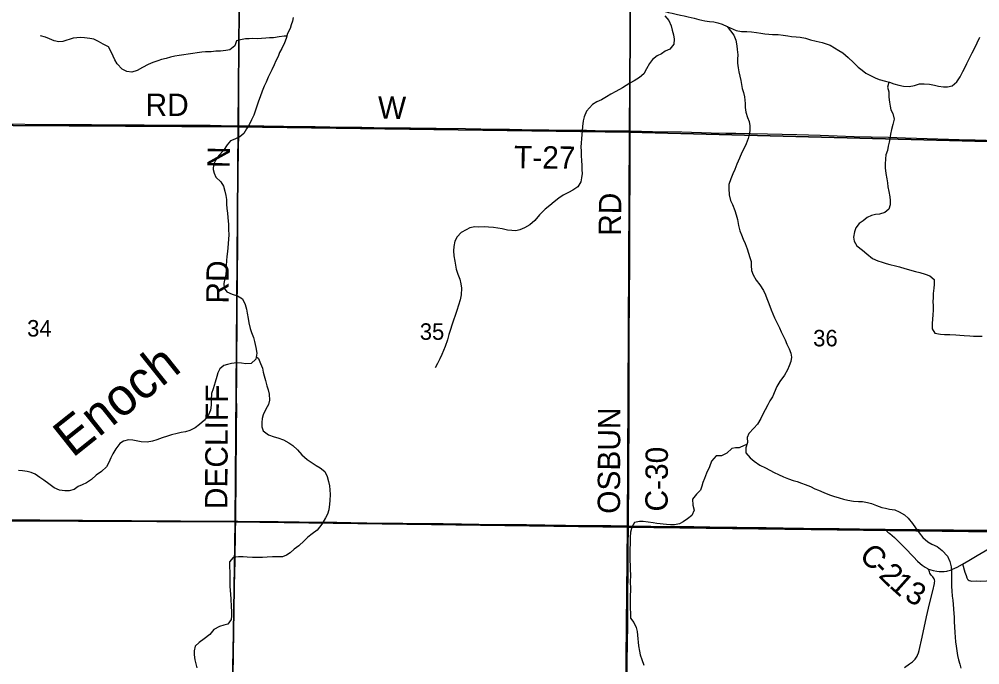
# Model space of a CAD drawing. Extents: x 1584893 to 1934202, y 663575 to 1091909.
# Drawn here: x 1731635 to 1744528, y 962130 to 970795 of the extents above; entities that cross this region are included whole.
import ezdxf

# ---------------------------------------------------------------- set-up
doc = ezdxf.new("R2010")
doc.units = 0
for name, color, linetype in [('GM_X_County_Road', 7, 'Continuous'), ('GM_X_County_Road_Text', 7, 'Continuous'), ('GM_X_Major_River', 7, 'Continuous'), ('GM_X_Minor_River', 7, 'Continuous'), ('GM_X_Minor_River_Text', 7, 'Continuous'), ('GM_X_Section', 7, 'Continuous'), ('GM_X_Section_Text', 7, 'Continuous'), ('GM_X_State_Route', 7, 'Continuous'), ('GM_X_Township', 7, 'Continuous'), ('GM_X_Township_Road', 7, 'Continuous'), ('GM_X_Township_Road_Text', 7, 'Continuous'), ('GM_X_Township_Subdivision', 7, 'Continuous')]:
    doc.layers.add(name, color=color, linetype=linetype)

msp = doc.modelspace()

# ---------------------------------------------------------------- linework, layer by layer
at = {"layer": 'GM_X_County_Road'}
for points in [[(1734581, 969366), (1734582, 969543), (1734583, 969871), (1734587, 970528), (1734592, 970938), (1734593, 971348), (1734595, 971578), (1734598, 972103), (1734602, 972464), (1734609, 972940), (1734612, 973202), (1734613, 973399), (1734618, 973711), (1734623, 973973), (1734627, 974367), (1734628, 974588)], [(1739835, 969296), (1739836, 969498), (1739836, 969776), (1739836, 969907), (1739837, 970186), (1739836, 970285), (1739836, 970449), (1739835, 970695), (1739835, 970727), (1739834, 970908), (1739837, 971088), (1739838, 971269), (1739838, 971515), (1739839, 971810), (1739840, 972089), (1739841, 972318), (1739843, 972679), (1739846, 972958), (1739848, 973237), (1739852, 973547)], [(1734542, 964057), (1734542, 964080), (1734543, 964195), (1734547, 964556), (1734553, 965327), (1734554, 965557), (1734553, 965721), (1734555, 965967), (1734555, 966098), (1734556, 966164), (1734557, 966246), (1734558, 966410), (1734559, 966525), (1734561, 966672), (1734561, 966820), (1734567, 967394), (1734569, 967722), (1734570, 968099), (1734571, 968510), (1734574, 968739), (1734577, 969035), (1734581, 969281), (1734581, 969366)], [(1739814, 963994), (1739815, 964036), (1739815, 964069), (1739813, 964217), (1739814, 964282), (1739816, 964413), (1739817, 964906), (1739821, 965283), (1739820, 965398), (1739821, 965676), (1739823, 965988), (1739824, 966431), (1739828, 967136), (1739829, 967448), (1739830, 967612), (1739831, 967907), (1739831, 968268), (1739834, 968596), (1739835, 968743), (1739835, 969006), (1739835, 969284), (1739835, 969296)], [(1734463, 958749), (1734463, 958798), (1734468, 959176), (1734470, 959586), (1734475, 959816), (1734478, 960144), (1734480, 960291), (1734482, 960554), (1734485, 960865), (1734488, 961144), (1734491, 961390), (1734493, 961604), (1734496, 961719), (1734498, 961801), (1734503, 962079), (1734508, 962342), (1734521, 962916), (1734526, 963195), (1734532, 963523), (1734540, 963933), (1734542, 964057)], [(1743253, 963949), (1743295, 963912), (1743320, 963891), (1743382, 963837), (1743441, 963780), (1743521, 963698), (1743637, 963581), (1743694, 963522), (1743730, 963488), (1743755, 963467), (1743796, 963439), (1743825, 963422), (1743842, 963415)], [(1744297, 963482), (1744381, 963530), (1744494, 963597), (1744706, 963721), (1744933, 963854), (1745017, 963906), (1745058, 963931)], [(1743842, 963415), (1743856, 963409), (1743872, 963404), (1743904, 963395), (1743952, 963386), (1743985, 963382), (1744018, 963381), (1744052, 963382), (1744085, 963386), (1744101, 963390), (1744117, 963394), (1744133, 963400), (1744163, 963413), (1744223, 963442), (1744295, 963481), (1744297, 963482)]]:
    msp.add_lwpolyline(points, dxfattribs=at)
at = {"layer": 'GM_X_Major_River'}
msp.add_lwpolyline([(1739961, 971319), (1739958, 971263), (1739956, 971208), (1739949, 971142), (1739958, 971070), (1740012, 971013), (1740070, 970980), (1740150, 970947), (1740210, 970925), (1740290, 970902), (1740348, 970887), (1740400, 970875), (1740454, 970864), (1740510, 970851), (1740560, 970839), (1740612, 970828), (1740694, 970807), (1740758, 970789), (1740836, 970774), (1740902, 970765), (1740958, 970759), (1741010, 970746), (1741070, 970729), (1741136, 970699)], dxfattribs=at)
at = {"layer": 'GM_X_Minor_River'}
for points in [[(1735310, 970820), (1735301, 970770), (1735287, 970720), (1735270, 970670), (1735237, 970604), (1735219, 970536), (1735198, 970480), (1735159, 970400), (1735130, 970348), (1735110, 970296), (1735079, 970238), (1735056, 970182), (1735024, 970114), (1734976, 970018), (1734950, 969950), (1734925, 969898), (1734896, 969828), (1734867, 969754), (1734847, 969694), (1734826, 969630), (1734805, 969574), (1734783, 969506), (1734754, 969446), (1734721, 969376), (1734688, 969322), (1734648, 969262), (1734595, 969215), (1734528, 969185), (1734472, 969164), (1734427, 969110), (1734376, 969034), (1734314, 968965), (1734273, 968909), (1734242, 968845), (1734239, 968779), (1734251, 968728), (1734276, 968676), (1734340, 968611), (1734377, 968552), (1734397, 968488), (1734410, 968428), (1734416, 968375), (1734419, 968311), (1734422, 968253), (1734430, 968193), (1734437, 968132), (1734442, 968040), (1734446, 967974), (1734447, 967903), (1734444, 967843), (1734438, 967785), (1734433, 967727), (1734429, 967677), (1734422, 967608), (1734419, 967556), (1734414, 967484), (1734414, 967432)], [(1740303, 970839), (1740355, 970777), (1740386, 970704), (1740399, 970650), (1740415, 970585), (1740426, 970527), (1740420, 970461), (1740367, 970395), (1740306, 970364), (1740254, 970332), (1740199, 970302), (1740137, 970255), (1740096, 970199), (1740053, 970127), (1740018, 970063), (1739961, 970014), (1739887, 969968), (1739832, 969935), (1739731, 969875), (1739645, 969826), (1739576, 969787), (1739517, 969751), (1739451, 969714), (1739390, 969686), (1739332, 969649), (1739249, 969559), (1739216, 969483), (1739205, 969433), (1739196, 969357), (1739192, 969299), (1739185, 969242), (1739181, 969192), (1739176, 969130), (1739175, 969080), (1739179, 969024), (1739180, 968957), (1739182, 968905), (1739185, 968825), (1739186, 968775), (1739190, 968724), (1739183, 968668), (1739173, 968614), (1739132, 968546), (1739065, 968499), (1739007, 968471), (1738934, 968432), (1738877, 968392), (1738815, 968343), (1738756, 968293), (1738693, 968246), (1738620, 968168), (1738555, 968094), (1738491, 968037), (1738418, 967997), (1738355, 967968), (1738301, 967954), (1738245, 967957), (1738191, 967964), (1738117, 967980), (1738061, 967991), (1738003, 967998), (1737935, 968006), (1737878, 968009), (1737804, 968004), (1737750, 968010), (1737684, 967995), (1737633, 967969), (1737569, 967932), (1737512, 967874), (1737481, 967814), (1737468, 967746), (1737464, 967684), (1737467, 967618), (1737480, 967547), (1737490, 967495), (1737501, 967440), (1737523, 967372), (1737548, 967308), (1737564, 967245), (1737571, 967187), (1737568, 967094), (1737553, 967028), (1737530, 966958), (1737508, 966884), (1737491, 966830), (1737460, 966742), (1737443, 966690), (1737423, 966632), (1737402, 966562), (1737383, 966492), (1737352, 966404), (1737332, 966350), (1737309, 966294), (1737280, 966236), (1737249, 966172), (1737219, 966114)], [(1741136, 970699), (1741227, 970581), (1741255, 970515), (1741268, 970440), (1741273, 970388), (1741279, 970316), (1741276, 970259), (1741276, 970207), (1741283, 970143), (1741294, 970087), (1741308, 970032), (1741319, 969974), (1741331, 969920), (1741340, 969867), (1741358, 969813), (1741369, 969755), (1741378, 969664), (1741378, 969610), (1741387, 969546), (1741412, 969475), (1741434, 969423), (1741443, 969364), (1741441, 969296), (1741432, 969246), (1741421, 969196), (1741391, 969124), (1741360, 969056), (1741335, 969004), (1741302, 968928), (1741267, 968848), (1741241, 968778), (1741214, 968718), (1741187, 968654), (1741162, 968576), (1741160, 968522), (1741165, 968440), (1741184, 968361), (1741208, 968309), (1741241, 968226), (1741260, 968168), (1741276, 968105), (1741289, 968025), (1741306, 967956), (1741328, 967900), (1741351, 967841), (1741379, 967783), (1741404, 967714), (1741424, 967654), (1741441, 967598), (1741460, 967541), (1741458, 967489), (1741463, 967423), (1741485, 967362), (1741526, 967291), (1741576, 967229), (1741625, 967152), (1741654, 967097), (1741672, 967045), (1741695, 966979), (1741727, 966896), (1741750, 966842), (1741772, 966787), (1741805, 966723), (1741838, 966654), (1741864, 966599), (1741891, 966547), (1741915, 966493), (1741940, 966432), (1741970, 966370), (1741993, 966313), (1742003, 966257), (1741992, 966201), (1741970, 966143), (1741949, 966091), (1741908, 966017), (1741845, 965933), (1741802, 965865), (1741744, 965725), (1741712, 965671), (1741685, 965617), (1741646, 965550), (1741618, 965496), (1741589, 965434), (1741546, 965358), (1741497, 965304), (1741430, 965235), (1741404, 965181), (1741409, 965114), (1741388, 965040), (1741386, 964976), (1741445, 964907), (1741501, 964864), (1741576, 964807), (1741650, 964773), (1741712, 964744), (1741768, 964713), (1741828, 964682), (1741892, 964652), (1741962, 964625), (1742022, 964604), (1742078, 964588)], [(1741136, 970699), (1741258, 970643), (1741328, 970632), (1741402, 970628), (1741462, 970625), (1741529, 970618), (1741591, 970610), (1741641, 970599), (1741695, 970593), (1741747, 970590), (1741823, 970589), (1741887, 970583), (1741951, 970574), (1742003, 970563), (1742062, 970557), (1742118, 970552), (1742190, 970539), (1742256, 970517), (1742334, 970500), (1742412, 970481), (1742466, 970466), (1742520, 970446), (1742580, 970411), (1742637, 970376), (1742689, 970344), (1742761, 970283), (1742832, 970212), (1742896, 970153), (1742948, 970112), (1742999, 970073), (1743069, 970035), (1743123, 970008), (1743179, 969987), (1743263, 969962), (1743315, 969948), (1743375, 969929), (1743443, 969912), (1743503, 969898), (1743581, 969893), (1743652, 969904), (1743720, 969926), (1743780, 969929), (1743854, 969922), (1743922, 969908), (1743973, 969897), (1744039, 969886), (1744093, 969886), (1744157, 969903), (1744220, 969955), (1744265, 970023), (1744302, 970093), (1744328, 970144), (1744353, 970202), (1744394, 970282), (1744425, 970346), (1744465, 970418), (1744494, 970478), (1744529, 970552)], [(1735228, 970568), (1735191, 970568), (1735124, 970557), (1735048, 970547), (1734994, 970544), (1734944, 970540), (1734886, 970537), (1734829, 970533), (1734773, 970536), (1734723, 970533), (1734671, 970531), (1734607, 970520), (1734552, 970506), (1734529, 970438), (1734463, 970383), (1734410, 970373), (1734336, 970368), (1734272, 970364), (1734212, 970359), (1734135, 970356), (1734085, 970352), (1734023, 970345), (1733965, 970336), (1733902, 970324), (1733846, 970317), (1733782, 970307), (1733722, 970300), (1733667, 970286), (1733607, 970269), (1733545, 970253), (1733494, 970236), (1733430, 970216), (1733365, 970187), (1733291, 970146), (1733218, 970108), (1733148, 970085), (1733079, 970092), (1733016, 970124), (1732948, 970197), (1732919, 970250), (1732895, 970300), (1732868, 970359), (1732832, 970423), (1732762, 970460), (1732699, 970497), (1732635, 970526), (1732581, 970538), (1732512, 970545), (1732462, 970548), (1732408, 970546), (1732358, 970541), (1732221, 970498), (1732169, 970490), (1732103, 970503), (1732041, 970532), (1731989, 970556), (1731923, 970571)], [(1743307, 969950), (1743288, 969884), (1743306, 969819), (1743309, 969747), (1743316, 969681), (1743324, 969629), (1743335, 969578), (1743359, 969528), (1743378, 969453), (1743363, 969383), (1743345, 969313), (1743330, 969253), (1743319, 969195), (1743311, 969143), (1743300, 969093), (1743288, 969035), (1743269, 968973), (1743262, 968920), (1743258, 968850), (1743259, 968800), (1743266, 968724), (1743280, 968651), (1743289, 968599), (1743294, 968547), (1743306, 968484), (1743319, 968412), (1743325, 968362), (1743324, 968303), (1743307, 968247), (1743255, 968200), (1743180, 968180), (1743128, 968173), (1743076, 968161), (1743015, 968132), (1742961, 968090), (1742908, 968051), (1742865, 967997), (1742845, 967943), (1742834, 967869), (1742842, 967816), (1742879, 967752), (1742955, 967693), (1743010, 967644), (1743088, 967581), (1743158, 967550), (1743218, 967532), (1743270, 967515), (1743320, 967502), (1743398, 967486), (1743450, 967473), (1743520, 967450), (1743664, 967409), (1743724, 967394), (1743796, 967373), (1743858, 967350), (1743915, 967300), (1743917, 967233), (1743912, 967183), (1743904, 967115), (1743901, 967055), (1743900, 967005), (1743902, 966950), (1743901, 966888), (1743899, 966826), (1743894, 966768), (1743889, 966712), (1743887, 966637), (1743926, 966579), (1744000, 966566), (1744054, 966561), (1744126, 966561), (1744205, 966558), (1744259, 966555), (1744319, 966551), (1744393, 966544), (1744445, 966542), (1744495, 966541), (1744558, 966542)], [(1734414, 967432), (1734409, 967370), (1734397, 967316), (1734382, 967247), (1734387, 967185), (1734423, 967135), (1734493, 967104), (1734567, 967083), (1734633, 967042), (1734666, 966967), (1734687, 966901), (1734695, 966849), (1734708, 966780), (1734717, 966720), (1734737, 966645), (1734754, 966591), (1734780, 966521), (1734793, 966470), (1734810, 966388), (1734824, 966311), (1734813, 966233), (1734748, 966174), (1734678, 966168), (1734620, 966179), (1734555, 966184), (1734483, 966174), (1734431, 966161), (1734381, 966145), (1734328, 966102), (1734303, 966050), (1734289, 965998), (1734266, 965924), (1734237, 965833), (1734218, 965769), (1734211, 965685), (1734213, 965615), (1734202, 965547), (1734175, 965485), (1734124, 965413), (1734057, 965353), (1733995, 965312), (1733926, 965274), (1733868, 965255), (1733809, 965246), (1733755, 965236), (1733677, 965217), (1733624, 965199), (1733554, 965176), (1733483, 965149), (1733423, 965131), (1733353, 965120), (1733273, 965121), (1733162, 965144), (1733104, 965148), (1733036, 965133), (1732984, 965101), (1732931, 965030), (1732892, 964962), (1732865, 964906), (1732838, 964844), (1732806, 964786), (1732741, 964724), (1732670, 964673), (1732605, 964617), (1732539, 964572), (1732478, 964546), (1732428, 964523), (1732373, 964483), (1732305, 964466), (1732249, 964464), (1732177, 964473), (1732105, 964506), (1732033, 964557), (1731965, 964608), (1731912, 964645), (1731848, 964687), (1731796, 964712), (1731744, 964725), (1731680, 964733), (1731626, 964738)], [(1734817, 966267), (1734845, 966241), (1734872, 966176), (1734900, 966110), (1734909, 966059), (1734923, 966009), (1734940, 965945), (1734959, 965876), (1734977, 965822), (1734990, 965764), (1734994, 965681), (1734979, 965625), (1734946, 965561), (1734911, 965487), (1734895, 965435), (1734890, 965381), (1734890, 965323), (1734911, 965268), (1734979, 965216), (1735057, 965189), (1735107, 965176), (1735181, 965151), (1735256, 965110), (1735308, 965074), (1735370, 965017), (1735429, 964948), (1735501, 964885), (1735553, 964848), (1735622, 964805), (1735674, 964773), (1735738, 964724), (1735767, 964657), (1735787, 964591), (1735800, 964531), (1735806, 964480), (1735807, 964414), (1735804, 964334), (1735802, 964284), (1735791, 964209), (1735774, 964153), (1735747, 964101), (1735696, 964018), (1735633, 963938), (1735567, 963889), (1735510, 963845), (1735459, 963793), (1735386, 963728), (1735326, 963682), (1735273, 963631), (1735221, 963599), (1735168, 963579), (1735088, 963578), (1735036, 963577), (1734964, 963573), (1734901, 963572), (1734839, 963569), (1734765, 963569), (1734693, 963574), (1734643, 963577), (1734577, 963577), (1734508, 963570), (1734459, 963510), (1734459, 963438), (1734464, 963376), (1734463, 963255), (1734464, 963185), (1734466, 963127), (1734471, 963077), (1734476, 963010), (1734479, 962910), (1734483, 962846), (1734484, 962789), (1734480, 962739), (1734433, 962677), (1734382, 962662), (1734322, 962644), (1734249, 962605), (1734193, 962535), (1734116, 962476), (1734049, 962428), (1733998, 962381), (1733982, 962319), (1733985, 962264), (1733992, 962198), (1734004, 962142), (1734019, 962087)], [(1741401, 965086), (1741367, 965075), (1741300, 965043), (1741248, 965042), (1741198, 965032), (1741135, 964972), (1741060, 964935), (1740990, 964934), (1740929, 964862), (1740900, 964786), (1740861, 964700), (1740832, 964632), (1740810, 964578), (1740797, 964528), (1740781, 964474), (1740728, 964422), (1740673, 964353), (1740678, 964274), (1740694, 964206), (1740661, 964134), (1740606, 964088), (1740549, 964047), (1740497, 964021), (1740431, 964010), (1740377, 964010), (1740322, 964015), (1740194, 964028), (1740144, 964035), (1740076, 964046), (1740010, 964052), (1739960, 964055), (1739895, 964039), (1739859, 963975), (1739842, 963909), (1739835, 963837), (1739834, 963755), (1739832, 963687), (1739831, 963614), (1739832, 963536), (1739835, 963460), (1739837, 963397), (1739838, 963347), (1739837, 963231), (1739838, 963169), (1739837, 963018), (1739834, 962948), (1739835, 962892), (1739839, 962819), (1739840, 962755), (1739883, 962696), (1739917, 962632), (1739930, 962577), (1739936, 962527), (1739946, 962386), (1739960, 962314), (1739971, 962262), (1739991, 962201), (1740018, 962123)], [(1742078, 964588), (1742134, 964569), (1742186, 964550), (1742256, 964522), (1742313, 964493), (1742365, 964472), (1742435, 964442), (1742511, 964413), (1742563, 964394), (1742641, 964369), (1742697, 964353), (1742757, 964340), (1742833, 964327), (1742899, 964320), (1742956, 964320), (1743020, 964309), (1743074, 964295), (1743140, 964268), (1743212, 964243), (1743262, 964230), (1743316, 964218), (1743386, 964209), (1743448, 964182), (1743518, 964144), (1743569, 964099), (1743627, 964024), (1743666, 963967), (1743714, 963903), (1743763, 963840), (1743829, 963781), (1743885, 963750), (1743956, 963716), (1744024, 963663), (1744094, 963588), (1744127, 963515), (1744144, 963443), (1744148, 963392), (1744149, 963320), (1744148, 963248), (1744150, 963182), (1744151, 963123), (1744156, 963053), (1744166, 962995), (1744169, 962941), (1744180, 962820), (1744183, 962770), (1744185, 962706), (1744188, 962641), (1744193, 962565), (1744197, 962499), (1744204, 962440), (1744211, 962378), (1744219, 962318), (1744230, 962253), (1744242, 962195), (1744259, 962137), (1744275, 962084)]]:
    msp.add_lwpolyline(points, dxfattribs=at)
at = {"layer": 'GM_X_Section'}
for points in [[(1729294, 974711), (1734620, 974633), (1734576, 969349), (1729280, 969380)], [(1734620, 974633), (1739862, 974568), (1739827, 969280), (1734576, 969349)], [(1739862, 974568), (1745214, 974422), (1745166, 969358), (1745150, 969140), (1739827, 969280)], [(1729280, 969380), (1734576, 969349), (1734535, 964048), (1729266, 964073)], [(1734576, 969349), (1739827, 969280), (1739799, 963975), (1734535, 964048)], [(1739827, 969280), (1745150, 969140), (1745081, 963910), (1739799, 963975)], [(1729266, 964073), (1734535, 964048), (1734451, 958724), (1729259, 958799)], [(1734535, 964048), (1739799, 963975), (1739748, 958699), (1734451, 958724)], [(1739799, 963975), (1745081, 963910), (1745001, 958773), (1744996, 958632), (1739748, 958699)]]:
    msp.add_lwpolyline(points, close=True, dxfattribs=at)
at = {"layer": 'GM_X_State_Route'}
for points in [[(1731354, 964077), (1731715, 964076), (1731914, 964074), (1732191, 964071), (1732486, 964071), (1732864, 964066), (1733143, 964066), (1733422, 964064), (1733610, 964063), (1733799, 964062), (1734193, 964059), (1734542, 964057), (1734570, 964057), (1734816, 964054), (1735112, 964051), (1735391, 964049), (1735899, 964043), (1736277, 964036), (1736572, 964030), (1736785, 964029), (1736933, 964028), (1737327, 964025), (1737573, 964021), (1737688, 964019), (1737803, 964017), (1738180, 964014), (1738443, 964012), (1738689, 964008), (1738968, 964006), (1739345, 964000), (1739575, 963998), (1739788, 963995), (1739814, 963994), (1740412, 963988), (1740691, 963984), (1740904, 963981), (1741265, 963976), (1741462, 963973), (1741659, 963971), (1741726, 963970)], [(1741726, 963970), (1741889, 963968), (1742102, 963963), (1742162, 963963), (1742643, 963957), (1743185, 963949), (1743253, 963949), (1743480, 963946), (1744211, 963936), (1744284, 963935), (1744382, 963935), (1744481, 963934), (1744711, 963929), (1745006, 963930), (1745058, 963931), (1745091, 963932), (1745250, 963934)]]:
    msp.add_lwpolyline(points, dxfattribs=at)
at = {"layer": 'GM_X_Township'}
for points in [[(1729335, 979998), (1734689, 979969), (1736696, 979953), (1739915, 979890), (1745248, 979765), (1745298, 979764), (1745215, 974564), (1745153, 969335), (1745148, 969149), (1745093, 963928), (1743260, 963944), (1739812, 963988), (1734541, 964054), (1729276, 964083)], [(1712992, 956331), (1713199, 964236), (1718730, 964151), (1719932, 964141), (1724007, 964119), (1726614, 964086), (1729276, 964083), (1734541, 964054), (1739812, 963988), (1743260, 963944), (1745093, 963928), (1745072, 963255), (1745043, 961357)]]:
    msp.add_lwpolyline(points, dxfattribs=at)
at = {"layer": 'GM_X_Township_Road'}
for points in [[(1731518, 969390), (1731524, 969390), (1731902, 969384), (1732146, 969382)], [(1732146, 969382), (1732148, 969382), (1732443, 969380), (1732607, 969380), (1733050, 969377), (1733313, 969376), (1733624, 969373), (1733821, 969373), (1734018, 969373), (1734198, 969371), (1734346, 969370), (1734576, 969366), (1734581, 969366)], [(1734581, 969366), (1734756, 969363), (1734920, 969362), (1735068, 969360), (1735183, 969359), (1735330, 969356), (1735609, 969353), (1735806, 969350), (1736068, 969348), (1736233, 969345), (1736396, 969342), (1736577, 969339), (1736889, 969336), (1737047, 969334)], [(1737047, 969334), (1737233, 969331), (1737627, 969326), (1738037, 969319), (1738217, 969318), (1738382, 969316), (1738742, 969311), (1739103, 969307), (1739251, 969305), (1739366, 969303), (1739546, 969299), (1739727, 969297), (1739835, 969296)], [(1739835, 969296), (1739842, 969296), (1740137, 969290), (1740530, 969282), (1740924, 969272), (1741121, 969267), (1741252, 969264), (1741449, 969260), (1741678, 969255), (1742072, 969246), (1742384, 969237), (1742843, 969223), (1743072, 969216), (1743302, 969212), (1743532, 969204), (1743679, 969199), (1744253, 969181), (1744466, 969174), (1744614, 969171), (1744827, 969165), (1745057, 969156), (1745156, 969154)], [(1739766, 959651), (1739767, 959728), (1739770, 959876), (1739773, 960106), (1739779, 960532), (1739785, 960975), (1739786, 961188), (1739789, 961451), (1739792, 961647), (1739793, 961910), (1739797, 962172), (1739802, 962665), (1739806, 963025), (1739809, 963419), (1739810, 963682), (1739814, 963994)], [(1743517, 962095), (1743585, 962141), (1743624, 962171), (1743648, 962193), (1743659, 962205), (1743669, 962218), (1743678, 962232), (1743686, 962246), (1743693, 962261), (1743704, 962292), (1743713, 962323), (1743753, 962500), (1743813, 962772), (1743853, 962948), (1743897, 963123), (1743920, 963219), (1743922, 963235), (1743923, 963252), (1743921, 963268), (1743916, 963284), (1743909, 963298), (1743900, 963311), (1743876, 963334), (1743865, 963347), (1743857, 963361), (1743853, 963377), (1743842, 963415)]]:
    msp.add_lwpolyline(points, dxfattribs=at)
at = {"layer": 'GM_X_Township_Subdivision'}
msp.add_lwpolyline([(1744297, 963482), (1744306, 963452), (1744319, 963405), (1744329, 963373), (1744344, 963327), (1744355, 963295), (1744363, 963281), (1744373, 963268), (1744387, 963260), (1744403, 963256), (1744419, 963254), (1744485, 963255), (1744534, 963254), (1744617, 963256), (1744731, 963259), (1744861, 963258), (1745042, 963259), (1745078, 963259)], dxfattribs=at)

# ---------------------------------------------------------------- texts
at = {"layer": 'GM_X_County_Road_Text'}
for s, rotation, p in [('N', 89.0457, (1734459, 968795)), ('RD', 89.5057, (1739712, 967886)), ('RD', 89.5455, (1734445, 966977)), ('DECLIFF', 89.6628, (1734428, 964218)), ('OSBUN', 89.7983, (1739699, 964156)), ('C-30', 89.6587, (1740338, 964186)), ('C', 315.2981, (1742895, 963578)), ('-', 315.3225, (1743071, 963405)), ('2', 315.5119, (1743159, 963317)), ('1', 318.1605, (1743302, 963178)), ('3', 332.0137, (1743504, 963009))]:
    msp.add_text(s, height=300, rotation=rotation, dxfattribs=at).set_placement(p)
at = {"layer": 'GM_X_Minor_River_Text'}
msp.add_text('Enoch', height=500.1, rotation=38.5813, dxfattribs=at).set_placement((1732352, 964900))
at = {"layer": 'GM_X_Section_Text'}
for s, p in [('34', (1731741, 966536)), ('35', (1737012, 966492)), ('36', (1742292, 966404))]:
    msp.add_text(s, height=221, rotation=0, dxfattribs=at).set_placement(p)
at = {"layer": 'GM_X_Township_Road_Text'}
for s, rotation, p in [('RD', 0, (1733331, 969496)), ('W', 359.2877, (1736448, 969461)), ('T-27', 359.2931, (1738275, 968796))]:
    msp.add_text(s, height=300, rotation=rotation, dxfattribs=at).set_placement(p)

doc.saveas('drawing.dxf')
